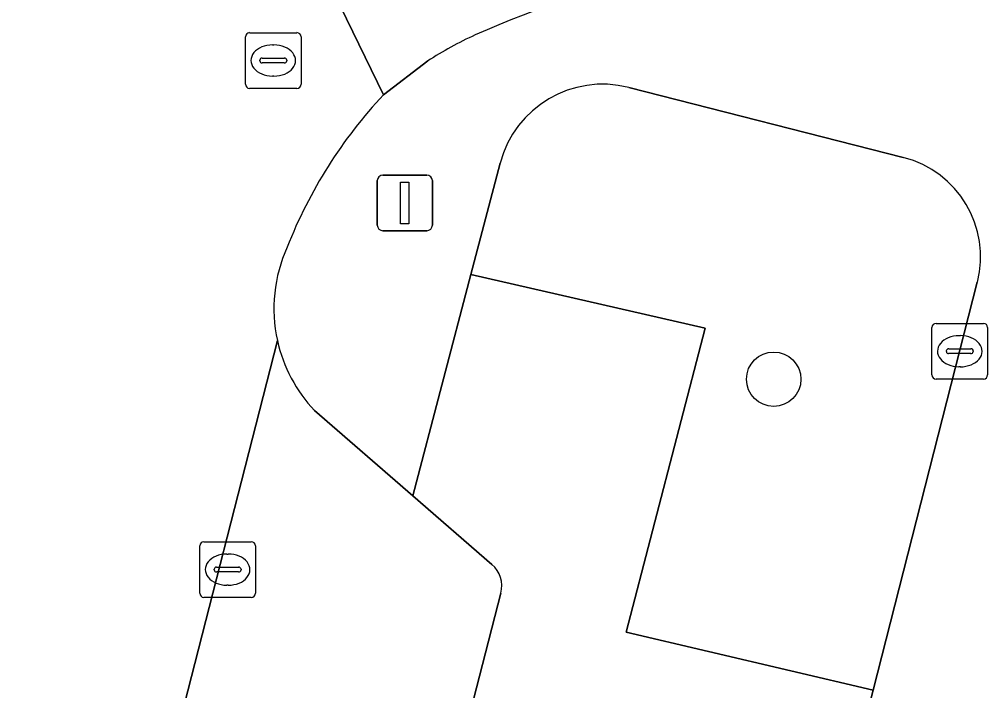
# Model space of a CAD drawing. Extents: x 163683 to 164494, y 382709 to 383872.
# Drawn here: x 164060.18 to 164077.59, y 383255.57 to 383267.62 of the extents above; entities that cross this region are included whole.
import ezdxf

# ---------------------------------------------------------------- set-up
doc = ezdxf.new("R2010")
doc.units = 0
for name, color, linetype in [('IMGEO_Boom', 7, 'Continuous'), ('IMGEO_Groenvoorziening', 7, 'Continuous'), ('IMGEO_Kolk', 7, 'Continuous'), ('IMGEO_Lichtmast', 7, 'Continuous'), ('IMGEO_Parkeervlak_open', 7, 'Continuous'), ('IMGEO_Rijbaan_lokaal_open', 7, 'Continuous'), ('IMGEO_Rioolput', 7, 'Continuous'), ('IMGEO_Voetpad_open', 7, 'Continuous')]:
    doc.layers.add(name, color=color, linetype=linetype)

msp = doc.modelspace()

# ---------------------------------------------------------------- linework, layer by layer
at = {"layer": 'IMGEO_Boom'}
msp.add_circle((164073.74, 383261.16), 0.489, dxfattribs=at)
at = {"layer": 'IMGEO_Groenvoorziening'}
for points in [[(164076.07, 383265.145), (164071.134, 383266.401)], [(164068.821, 383265.04), (164068.295, 383263.041), (164072.506, 383262.08), (164071.086, 383256.613), (164075.528, 383255.575), (164077.401, 383262.902)], [(164075.528, 383255.575), (164071.086, 383256.613), (164072.506, 383262.08), (164068.295, 383263.041), (164067.25, 383259.065), (164068.67, 383257.831)], [(164068.832, 383257.319), (164065.605, 383244.758)], [(164064.813, 383244.484), (164063.789, 383245.271), (164063.009, 383242.239), (164065.931, 383241.485), (164066.381, 383243.145), (164067.727, 383242.806), (164068.72, 383247.025), (164073.047, 383245.968), (164074.102, 383250), (164075.528, 383255.575)]]:
    msp.add_lwpolyline(points, dxfattribs=at)
for centre, radius, start, end in [((164070.663, 383264.555), 1.905, 75.6835, 165.2628), ((164075.614, 383263.358), 1.845, 345.6937, 75.6763), ((164068.382, 383257.458), 0.471, 342.7818, 52.3336)]:
    msp.add_arc(centre, radius, start, end, dxfattribs=at)
at = {"layer": 'IMGEO_Kolk'}
for p, q in [((164076.66, 383262.163), (164077.512, 383262.163)), ((164076.585, 383261.237), (164076.585, 383262.089)), ((164077.586, 383262.089), (164077.586, 383261.237)), ((164077.073, 383261.943), (164077.098, 383261.943)), ((164076.844, 383261.657), (164076.844, 383261.669)), ((164076.887, 383261.706), (164077.285, 383261.706)), ((164077.328, 383261.669), (164077.328, 383261.657)), ((164077.282, 383261.62), (164076.884, 383261.62)), ((164077.096, 383261.383), (164077.071, 383261.383)), ((164077.512, 383261.163), (164076.66, 383261.163)), ((164063.421, 383257.314), (164063.421, 383258.166)), ((164063.496, 383258.24), (164064.348, 383258.24)), ((164064.422, 383258.166), (164064.422, 383257.314)), ((164063.909, 383258.02), (164063.934, 383258.02)), ((164063.68, 383257.734), (164063.68, 383257.746)), ((164064.118, 383257.697), (164063.72, 383257.697)), ((164063.723, 383257.783), (164064.121, 383257.783)), ((164064.164, 383257.746), (164064.164, 383257.734)), ((164063.932, 383257.46), (164063.907, 383257.46)), ((164064.348, 383257.24), (164063.496, 383257.24))]:
    msp.add_line(p, q, dxfattribs=at)
for points in [[(164076.66, 383262.163), (164077.512, 383262.163)], [(164076.585, 383261.237), (164076.585, 383262.089)], [(164077.586, 383262.089), (164077.586, 383261.237)], [(164077.512, 383261.163), (164076.66, 383261.163)], [(164063.421, 383257.314), (164063.421, 383258.166)], [(164063.496, 383258.24), (164064.348, 383258.24)], [(164064.422, 383258.166), (164064.422, 383257.314)], [(164064.348, 383257.24), (164063.496, 383257.24)]]:
    msp.add_lwpolyline(points, dxfattribs=at)
for centre, radius, start, end in [((164076.662, 383262.087), 0.0765, 91.552, 178.448), ((164076.662, 383262.087), 0.0765, 91.552, 178.448), ((164077.51, 383262.087), 0.0765, 1.552, 88.448), ((164077.51, 383262.087), 0.0765, 1.552, 88.448), ((164076.884, 383261.666), 0.0403, 85.8775, 175.7526), ((164076.881, 383261.656), 0.0366, 178.938, 274.7102), ((164077.285, 383261.663), 0.043, 264.8664, 352.4533), ((164077.289, 383261.668), 0.0386, 1.7309, 96.639), ((164076.662, 383261.239), 0.0765, 181.552, 268.448), ((164076.662, 383261.239), 0.0765, 181.552, 268.448), ((164077.51, 383261.239), 0.0765, 271.552, 358.448), ((164077.51, 383261.239), 0.0765, 271.552, 358.448), ((164063.498, 383258.164), 0.0765, 91.552, 178.448), ((164063.498, 383258.164), 0.0765, 91.552, 178.448), ((164064.346, 383258.164), 0.0765, 1.552, 88.448), ((164064.346, 383258.164), 0.0765, 1.552, 88.448), ((164063.72, 383257.743), 0.0403, 85.8775, 175.7526), ((164063.717, 383257.733), 0.0366, 178.938, 274.7102), ((164064.121, 383257.74), 0.043, 264.8664, 352.4533), ((164064.125, 383257.745), 0.0386, 1.7309, 96.639), ((164063.498, 383257.316), 0.0765, 181.552, 268.448), ((164063.498, 383257.316), 0.0765, 181.552, 268.448), ((164064.346, 383257.316), 0.0765, 271.552, 358.448), ((164064.346, 383257.316), 0.0765, 271.552, 358.448)]:
    msp.add_arc(centre, radius, start, end, dxfattribs=at)
for centre, major_axis, ratio, start_param, end_param in [((164077.072, 383261.663), (-0.387, 0.002), 0.722429, 4.712389, 7.853982), ((164077.097, 383261.663), (-0.39, 0.002), 0.717154, 1.570796, 4.712389), ((164063.908, 383257.74), (-0.387, 0.002), 0.722429, 4.712389, 7.853982), ((164063.933, 383257.74), (-0.39, 0.002), 0.717154, 1.570796, 4.712389)]:
    msp.add_ellipse(centre, major_axis=major_axis, ratio=ratio, start_param=start_param, end_param=end_param, dxfattribs=at)
at = {"layer": 'IMGEO_Lichtmast'}
for p, q in [((164066.713, 383264.828), (164067.503, 383264.828)), ((164067.503, 383264.828), (164066.713, 383264.828)), ((164066.613, 383263.928), (164066.613, 383264.728)), ((164066.613, 383264.728), (164066.613, 383263.928)), ((164067.603, 383264.728), (164067.603, 383263.928)), ((164067.603, 383263.928), (164067.603, 383264.728)), ((164067.503, 383263.828), (164066.713, 383263.828)), ((164066.713, 383263.828), (164067.503, 383263.828))]:
    msp.add_line(p, q, dxfattribs=at)
msp.add_lwpolyline([(164067.033, 383264.703), (164067.183, 383264.703), (164067.183, 383263.953), (164067.033, 383263.953), (164067.033, 383264.703)], dxfattribs=at)
for centre, start, end in [((164066.713, 383264.728), 90, 180), ((164066.713, 383264.728), 90, 180), ((164067.503, 383264.728), 0, 90), ((164067.503, 383264.728), 360, 90), ((164066.713, 383263.928), 180, 270), ((164066.713, 383263.928), 180, 270), ((164067.503, 383263.928), 270, 0), ((164067.503, 383263.928), 270, 0)]:
    msp.add_arc(centre, 0.1, start, end, dxfattribs=at)
at = {"layer": 'IMGEO_Parkeervlak_open'}
for points in [[(164064.817, 383261.854), (164060.947, 383246.741)], [(164067.25, 383259.065), (164065.487, 383260.597)], [(164068.67, 383257.831), (164067.25, 383259.065)], [(164065.605, 383244.758), (164068.832, 383257.319)]]:
    msp.add_lwpolyline(points, dxfattribs=at)
for centre, radius, start, end in [((164067.409, 383262.429), 2.655, 192.5003, 223.6163), ((164068.382, 383257.458), 0.471, 342.7818, 52.3336)]:
    msp.add_arc(centre, radius, start, end, dxfattribs=at)
at = {"layer": 'IMGEO_Rijbaan_lokaal_open'}
for points in [[(164065.287, 383269.23), (164066.726, 383266.272), (164067.519, 383266.878)], [(164066.726, 383266.272), (164065.287, 383269.23)], [(164059.824, 383258.702), (164057.305, 383248.791), (164056.84, 383246.936), (164060.726, 383245.862), (164060.9, 383246.621), (164060.947, 383246.741), (164064.817, 383261.854)]]:
    msp.add_lwpolyline(points, dxfattribs=at)
for centre, radius, start, end in [((164076.999, 383247.759), 21.402, 93.8285, 113.7715), ((164071.001, 383261.531), 6.38, 114.3291, 123.0705), ((164073.042, 383260.359), 8.652, 136.885, 158.4977), ((164067.433, 383262.428), 2.679, 155.7047, 192.3734)]:
    msp.add_arc(centre, radius, start, end, dxfattribs=at)
at = {"layer": 'IMGEO_Rioolput'}
for p, q in [((164064.317, 383267.386), (164065.169, 383267.386)), ((164064.242, 383266.46), (164064.242, 383267.312)), ((164065.243, 383267.312), (164065.243, 383266.46)), ((164064.73, 383267.166), (164064.755, 383267.166)), ((164064.501, 383266.88), (164064.501, 383266.892)), ((164064.939, 383266.843), (164064.541, 383266.843)), ((164064.544, 383266.929), (164064.942, 383266.929)), ((164064.985, 383266.892), (164064.985, 383266.88)), ((164064.753, 383266.606), (164064.728, 383266.606)), ((164065.169, 383266.386), (164064.317, 383266.386))]:
    msp.add_line(p, q, dxfattribs=at)
for points in [[(164064.317, 383267.386), (164065.169, 383267.386)], [(164064.242, 383266.46), (164064.242, 383267.312)], [(164065.243, 383267.312), (164065.243, 383266.46)], [(164065.169, 383266.386), (164064.317, 383266.386)]]:
    msp.add_lwpolyline(points, dxfattribs=at)
for centre, radius, start, end in [((164064.319, 383267.31), 0.0765, 91.552, 178.448), ((164064.319, 383267.31), 0.0765, 91.552, 178.448), ((164065.167, 383267.31), 0.0765, 1.552, 88.448), ((164065.167, 383267.31), 0.0765, 1.552, 88.448), ((164064.541, 383266.889), 0.0403, 85.8775, 175.7526), ((164064.538, 383266.879), 0.0366, 178.938, 274.7102), ((164064.942, 383266.886), 0.043, 264.8664, 352.4533), ((164064.946, 383266.891), 0.0386, 1.7309, 96.639), ((164064.319, 383266.462), 0.0765, 181.552, 268.448), ((164064.319, 383266.462), 0.0765, 181.552, 268.448), ((164065.167, 383266.462), 0.0765, 271.552, 358.448), ((164065.167, 383266.462), 0.0765, 271.552, 358.448)]:
    msp.add_arc(centre, radius, start, end, dxfattribs=at)
for centre, major_axis, ratio, start_param, end_param in [((164064.729, 383266.886), (-0.387, 0.002), 0.722429, 4.712389, 7.853982), ((164064.754, 383266.886), (-0.39, 0.002), 0.717154, 1.570796, 4.712389)]:
    msp.add_ellipse(centre, major_axis=major_axis, ratio=ratio, start_param=start_param, end_param=end_param, dxfattribs=at)
at = {"layer": 'IMGEO_Voetpad_open'}
for points in [[(164067.519, 383266.878), (164066.726, 383266.272)], [(164071.134, 383266.401), (164076.07, 383265.145)], [(164065.487, 383260.597), (164067.25, 383259.065), (164068.295, 383263.041), (164068.821, 383265.04)], [(164077.401, 383262.902), (164075.528, 383255.575), (164074.102, 383250), (164073.047, 383245.968), (164071.333, 383239.419)]]:
    msp.add_lwpolyline(points, dxfattribs=at)
for centre, radius, start, end in [((164076.999, 383247.759), 21.402, 93.8285, 113.7715), ((164071.001, 383261.531), 6.38, 114.3291, 123.0705), ((164070.663, 383264.555), 1.905, 75.6835, 165.2628), ((164073.042, 383260.359), 8.652, 136.885, 158.4977), ((164075.614, 383263.358), 1.845, 345.6937, 75.6763), ((164067.433, 383262.428), 2.679, 155.7047, 192.3734), ((164067.409, 383262.429), 2.655, 192.5003, 223.6163)]:
    msp.add_arc(centre, radius, start, end, dxfattribs=at)

doc.saveas('drawing.dxf')
